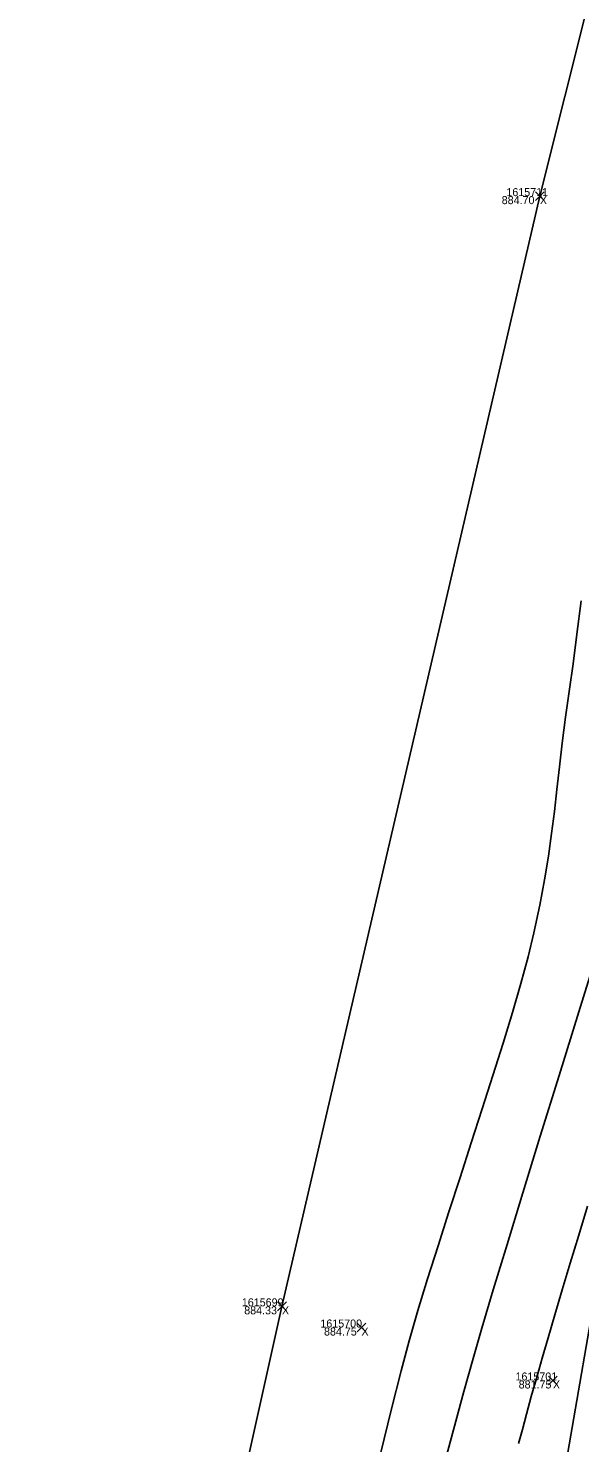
# Model space of a CAD drawing. Extents: x 1957117 to 1971063, y 701601 to 715861.
# Drawn here: x 1962853.5 to 1962877.6, y 704341.9 to 704403.8 of the extents above; entities that cross this region are included whole.
import ezdxf

# ---------------------------------------------------------------- set-up
doc = ezdxf.new("R2010")
doc.units = 0
for name, color, linetype in [('AP_X_Lights', 7, 'Continuous'), ('DT_X_Contour_Minor', 7, 'Continuous'), ('DT_X_TIN_Hull', 7, 'Continuous'), ('HY_X_Water_Edge', 7, 'Continuous'), ('PV_P_Shoulder', 7, 'Continuous'), ('RS_Raster1', 7, 'Continuous'), ('SC_Scratch1', 7, 'Continuous'), ('VG_X_Tree_Line_Rt', 7, 'Continuous')]:
    doc.layers.add(name, color=color, linetype=linetype)

msp = doc.modelspace()

# ---------------------------------------------------------------- linework, layer by layer
at = {"layer": 'AP_X_Lights'}
for p, q in [((1962875.632, 704396.26), (1962876.02, 704396.65)), ((1962875.632, 704396.65), (1962876.02, 704396.26)), ((1962864.354, 704347.714), (1962864.742, 704348.104)), ((1962864.354, 704348.104), (1962864.742, 704347.714)), ((1962867.831, 704346.789), (1962868.219, 704347.179)), ((1962867.831, 704347.179), (1962868.219, 704346.789)), ((1962876.202, 704344.473), (1962876.59, 704344.863)), ((1962876.202, 704344.863), (1962876.59, 704344.473))]:
    msp.add_line(p, q, dxfattribs=at)
at = {"layer": 'DT_X_Contour_Minor'}
for points in [[(1962868.865, 704341.465), (1962869.343, 704343.426), (1962869.764, 704345.096), (1962870.115, 704346.406), (1962870.498, 704347.726), (1962870.92, 704349.117), (1962871.373, 704350.563), (1962871.848, 704352.045), (1962872.335, 704353.548), (1962872.824, 704355.054), (1962873.308, 704356.545), (1962873.776, 704358.005), (1962874.22, 704359.417), (1962874.63, 704360.763), (1962874.997, 704362.026), (1962875.313, 704363.19), (1962875.567, 704364.237), (1962875.826, 704365.453), (1962876.034, 704366.566), (1962876.203, 704367.6), (1962876.342, 704368.584), (1962876.462, 704369.543), (1962876.573, 704370.504), (1962876.684, 704371.494), (1962876.806, 704372.539), (1962876.949, 704373.666), (1962877.123, 704374.902), (1962877.278, 704376.007), (1962877.445, 704377.303), (1962877.626, 704378.761)], [(1962868.865, 704341.465), (1962869.343, 704343.426), (1962869.764, 704345.096), (1962870.115, 704346.406), (1962870.498, 704347.726), (1962870.92, 704349.117), (1962871.373, 704350.563), (1962871.848, 704352.045), (1962872.335, 704353.548), (1962872.824, 704355.054), (1962873.308, 704356.545), (1962873.776, 704358.005), (1962874.22, 704359.417), (1962874.63, 704360.763), (1962874.997, 704362.026), (1962875.313, 704363.19), (1962875.567, 704364.237), (1962875.826, 704365.453), (1962876.034, 704366.566), (1962876.203, 704367.6), (1962876.342, 704368.584), (1962876.462, 704369.543), (1962876.573, 704370.504), (1962876.684, 704371.494), (1962876.806, 704372.539), (1962876.949, 704373.666), (1962877.123, 704374.902), (1962877.278, 704376.007), (1962877.445, 704377.303), (1962877.626, 704378.761)], [(1962871.558, 704340.67), (1962872.052, 704342.514), (1962872.505, 704344.18), (1962872.909, 704345.633), (1962873.29, 704346.952), (1962873.789, 704348.63), (1962874.392, 704350.62), (1962875.082, 704352.877), (1962875.845, 704355.354), (1962876.666, 704358.005), (1962877.53, 704360.784), (1962878.42, 704363.645)], [(1962871.558, 704340.67), (1962872.052, 704342.514), (1962872.505, 704344.18), (1962872.909, 704345.633), (1962873.29, 704346.952), (1962873.789, 704348.63), (1962874.392, 704350.62), (1962875.082, 704352.877), (1962875.845, 704355.354), (1962876.666, 704358.005), (1962877.53, 704360.784), (1962878.42, 704363.645)], [(1962874.897, 704341.907), (1962875.061, 704342.532), (1962875.241, 704343.202), (1962875.452, 704343.962), (1962875.703, 704344.86), (1962875.925, 704345.639), (1962876.185, 704346.538), (1962876.479, 704347.542), (1962876.803, 704348.635), (1962877.153, 704349.801), (1962877.524, 704351.024), (1962877.912, 704352.288)], [(1962874.897, 704341.907), (1962875.061, 704342.532), (1962875.241, 704343.202), (1962875.452, 704343.962), (1962875.703, 704344.86), (1962875.925, 704345.639), (1962876.185, 704346.538), (1962876.479, 704347.542), (1962876.803, 704348.635), (1962877.153, 704349.801), (1962877.524, 704351.024), (1962877.912, 704352.288)]]:
    msp.add_lwpolyline(points, dxfattribs=at)
at = {"layer": 'DT_X_TIN_Hull'}
msp.add_lwpolyline([(1963062.2, 705175.46), (1963037.999, 705077.244), (1963026.56, 705028.621), (1963015.244, 704980.352), (1962992.578, 704882.771), (1962981.085, 704833.91), (1962969.384, 704785.804), (1962957.851, 704737.276), (1962945.67, 704688.173), (1962933.954, 704639.432), (1962922.363, 704591.169), (1962899.093, 704494.258), (1962887.945, 704444.945), (1962875.826, 704396.455), (1962864.548, 704347.909), (1962854.544, 704302.816), (1962839.463, 704247.251)], dxfattribs=at)
at = {"layer": 'HY_X_Water_Edge'}
msp.add_spline([(1963191.723, 701994.048), (1963062.047, 702441.167), (1962863.491, 703169.356), (1962827.53, 703438.691), (1962823.213, 703537.412), (1962817.962, 703593.874), (1962817.97, 703697.316), (1962828.582, 703804.235), (1962836.461, 703844.734), (1962850.687, 703896.004), (1962867.251, 703938.846), (1962873.848, 703992.355), (1962884.135, 704091.371), (1962891.241, 704140.854), (1962897.382, 704180.529), (1962905.467, 704230.979), (1962943.949, 704328.022), (1962948.537, 704378.842), (1962964.114, 704426.264), (1963004.885, 704570.73), (1963042.054, 704716.522), (1963062.038, 704814.417), (1963072.171, 704860.237), (1963090.023, 704956.798), (1963107.066, 705031.783), (1963133.773, 705105.742), (1963148.685, 705206.74), (1963175.48, 705301.059), (1963191.635, 705353.417), (1963210.988, 705447.286), (1963219.532, 705497.27), (1963230.124, 705549.475), (1963251.052, 705591.159), (1963275.289, 705693.429), (1963292.982, 705784.032), (1963302.841, 705839.645), (1963335.126, 705936.766), (1963359.752, 706046.75), (1963389.133, 706177.299), (1963417.827, 706273.456), (1963475.868, 706451.902), (1963533.782, 706640.53), (1963553.86, 706696.984), (1963580.184, 706715.425), (1963609.172, 706718.73), (1963617.062, 706714.691), (1963619.447, 706694.678), (1963564.282, 706533.07), (1963531.853, 706395.229), (1963434.4, 706006.96), (1963354.09, 705679.186), (1963237.513, 705206.07), (1963167.369, 704892.962), (1963059.145, 704434.176), (1962907.914, 703908.742), (1962877.458, 703703.326), (1962898.357, 703412.121), (1962942.65, 703052.267), (1963048.963, 702674.866), (1963191.468, 702189.666), (1963245.396, 702019.832)], degree=3, dxfattribs=at)
at = {"layer": 'VG_X_Tree_Line_Rt'}
msp.add_lwpolyline([(1962896.726, 704406.459), (1962890.596, 704391.197), (1962887.737, 704378.622), (1962883.607, 704360.65), (1962878.114, 704347.666), (1962876.518, 704338.397), (1962875.174, 704331.532), (1962875.083, 704325.504), (1962870.984, 704312.315), (1962869.275, 704304.568), (1962866.794, 704299.997), (1962862.288, 704297.127), (1962860.184, 704291.687), (1962865.692, 704286.944), (1962868.971, 704284.055), (1962868.665, 704277.293)], dxfattribs=at)

# ---------------------------------------------------------------- texts
at = {"layer": 'PV_P_Shoulder'}
for s, p in [('884.70', (1962874.159, 704396.105)), ('884.33', (1962862.9, 704347.559)), ('884.75', (1962866.388, 704346.634)), ('881.75', (1962874.9, 704344.318))]:
    msp.add_text(s, height=0.35, dxfattribs=at).set_placement(p)
at = {"layer": 'RS_Raster1'}
for s, p in [('1615711', (1962874.363, 704396.455)), ('1615699', (1962862.796, 704347.909)), ('1615700', (1962866.229, 704346.984)), ('1615701', (1962874.762, 704344.668))]:
    msp.add_text(s, height=0.35, dxfattribs=at).set_placement(p)
at = {"layer": 'SC_Scratch1'}
for p in [(1962875.826, 704396.105), (1962864.548, 704347.559), (1962868.025, 704346.634), (1962876.396, 704344.318)]:
    msp.add_text('X', height=0.35, dxfattribs=at).set_placement(p)

doc.saveas('drawing.dxf')
